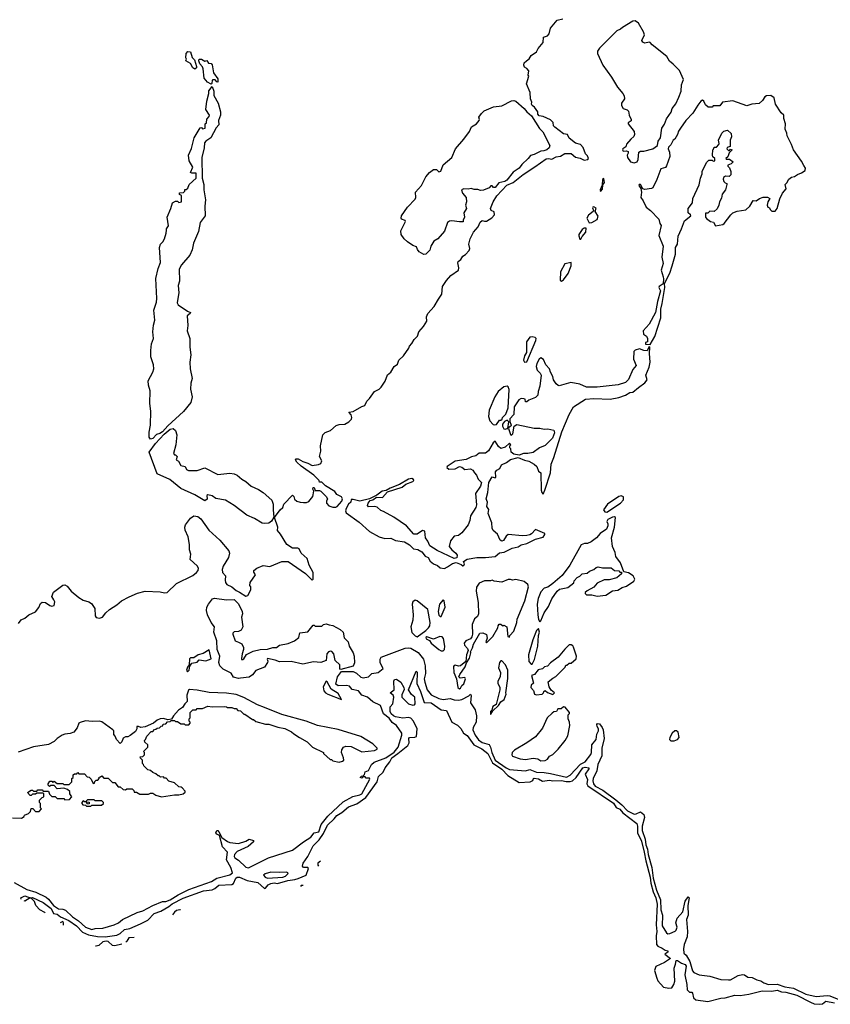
# Model space of a CAD drawing. Extents: x 1933546 to 2138868, y 524910 to 667279.
# Tile 376 of 466: x 2077928 to 2085405, y 549732 to 558816. Entities that reach past the tile are written whole.
import ezdxf

# ---------------------------------------------------------------- set-up
doc = ezdxf.new("R2010")
doc.units = 0

msp = doc.modelspace()

# ---------------------------------------------------------------- linework, layer by layer
at = {"layer": '0CON10XD'}
for points in [[(2080032.5, 553505), (2080060, 553555), (2080060, 553585), (2080050, 553595), (2080052.5, 553625), (2080103.8, 553695), (2080089.3, 553719.3), (2080089.1, 553735), (2080114.4, 553755), (2080175, 553780), (2080235, 553772.5), (2080345, 553816.1), (2080405, 553817.7), (2080565.4, 553705.4), (2080625, 553644), (2080634.2, 553655), (2080635.2, 553715), (2080597.8, 553785), (2080580.2, 553845), (2080523.4, 553893.4), (2080505, 553932.9), (2080495, 553940.9), (2080445, 553941.9), (2080393.1, 553973.1), (2080335, 554070.9), (2080305, 554104.5), (2080308.6, 554135), (2080277.1, 554222.9), (2080329.5, 554295), (2080354.5, 554315), (2080363.2, 554346.8), (2080445, 554430), (2080457, 554417), (2080463.9, 554393.9), (2080485, 554373.3), (2080515, 554363.8), (2080545, 554362.5), (2080575, 554362.5), (2080595, 554370), (2080631.7, 554418.3), (2080640, 554465), (2080632.5, 554485), (2080635, 554500), (2080645, 554500), (2080652.5, 554472.5), (2080695, 554472.5), (2080705, 554467.5), (2080755, 554417.5), (2080767.5, 554395), (2080757.5, 554375), (2080757.5, 554355), (2080780.5, 554330.5), (2080815, 554320), (2080845, 554320), (2080855.8, 554325), (2080900.9, 554375), (2080904.4, 554394.4), (2080895, 554413.3), (2080853.3, 554435), (2080833.8, 554463.8), (2080750, 554515), (2080715, 554550), (2080695, 554550), (2080690, 554565), (2080640, 554615), (2080525.9, 554695.9), (2080484.3, 554734.3), (2080472.5, 554755), (2080477.5, 554765), (2080497.5, 554765), (2080538.7, 554738.7), (2080585, 554725.8), (2080625, 554702.1), (2080685, 554711.9), (2080705, 554721.9), (2080715.7, 554745), (2080693.3, 554785), (2080706.7, 554835), (2080703, 554883), (2080723.3, 554985), (2080745, 555007.5), (2080793.6, 555026.4), (2080847, 555073), (2080875, 555081.6), (2080926.7, 555085), (2080962.9, 555105), (2080988.9, 555131.1), (2080992.7, 555145), (2080985, 555170.8), (2080963.8, 555195), (2081005, 555202.1), (2081083.9, 555246.1), (2081110.8, 555255), (2081129.2, 555295), (2081155, 555320), (2081202, 555385), (2081245, 555406.4), (2081263.5, 555425), (2081299.2, 555480.8), (2081320.6, 555539.4), (2081352.5, 555565), (2081383.3, 555616.7), (2081412.3, 555637.7), (2081423.9, 555676.1), (2081468, 555715), (2081516.7, 555785), (2081522.5, 555805), (2081545, 555827.5), (2081565.9, 555864.1), (2081596.7, 555895), (2081608.8, 555935), (2081653.8, 555985), (2081682.5, 556035), (2081680, 556075), (2081694.2, 556105), (2081750.5, 556169.5), (2081791.7, 556238.3), (2081820.8, 556285), (2081828, 556355), (2081865, 556410), (2081904.6, 556455.4), (2081976.4, 556503.6), (2081979.5, 556525), (2081968.7, 556571.3), (2081971.1, 556585), (2081996.7, 556603.3), (2082015, 556634.5), (2082041.6, 556648.4), (2082075.4, 556685), (2082080, 556705), (2082070.8, 556745), (2082083.4, 556795), (2082115.3, 556855), (2082156.6, 556903.4), (2082175, 556948.1), (2082195, 556964.5), (2082215, 556955.7), (2082235, 556958.1), (2082282.4, 556987.6), (2082308.6, 557015), (2082305, 557042), (2082275.6, 557055.6), (2082270.9, 557075), (2082294.7, 557135.3), (2082330.4, 557189.6), (2082422, 557288), (2082479.5, 557315), (2082572.5, 557387.5), (2082678.3, 557458.3), (2082785, 557530.6), (2082805, 557534.8), (2082835, 557529.2), (2082875, 557549.5), (2082915, 557557.9), (2082955, 557581.1), (2083015, 557580), (2083055, 557548.5), (2083097.8, 557537.8), (2083135, 557520), (2083167.5, 557525), (2083176.2, 557535), (2083165, 557560), (2083147, 557577), (2083125, 557636.7), (2083100, 557665), (2083055, 557678), (2082995, 557723.3), (2082980, 557755), (2082945, 557762), (2082863.3, 557825), (2082853.3, 557835), (2082847.8, 557867.8), (2082825, 557890.8), (2082755, 557922), (2082719.5, 557929.5), (2082706.7, 557945), (2082705.9, 557965.9), (2082677.6, 558007.6), (2082653.8, 558025), (2082648.8, 558035), (2082651.2, 558055), (2082640, 558085), (2082638, 558145), (2082603.8, 558225), (2082623.3, 558295), (2082618.8, 558305), (2082625.7, 558345), (2082606.4, 558366.4), (2082585, 558378.8), (2082577.1, 558395), (2082581.7, 558418.3), (2082604, 558436), (2082626.7, 558455), (2082645.8, 558484.2), (2082695, 558518.8), (2082710, 558550), (2082755.9, 558604.1), (2082760, 558655), (2082795, 558667.5), (2082812.5, 558685), (2082825, 558737.5), (2082885, 558811.2), (2082936.7, 558823.3)], [(2083595, 557494.3), (2083623.8, 557505), (2083634.3, 557525), (2083640, 557595), (2083655, 557603.3), (2083685.9, 557604.1), (2083767.5, 557625), (2083810, 557655), (2083817.5, 557695), (2083840, 557725), (2083852.5, 557815), (2083877, 557853), (2083895, 557900), (2083936.1, 557963.9), (2083946.7, 557995), (2083980, 558040), (2084008.8, 558101.2), (2084030, 558155), (2084033.8, 558215), (2084050, 558265), (2084015.5, 558345.5), (2083955, 558406.5), (2083921.7, 558431.7), (2083896.2, 558475), (2083763, 558583), (2083745, 558604), (2083735, 558607.5), (2083695, 558598.1), (2083675, 558607.5), (2083666.7, 558625), (2083691.2, 558675), (2083681.8, 558705), (2083635, 558784.2), (2083605, 558803.8), (2083585, 558802), (2083487.5, 558745), (2083470.7, 558729.3), (2083437, 558713), (2083275, 558552.5), (2083257.5, 558525), (2083256.2, 558505), (2083305.9, 558395), (2083386.6, 558286.6), (2083441.7, 558191.7), (2083491.8, 558135), (2083503.5, 558113.5), (2083506.2, 558085), (2083479.1, 558045), (2083477.7, 558025), (2083495, 557996.7), (2083532, 557985), (2083545, 557971.2), (2083549.2, 557935), (2083569.6, 557895), (2083567.2, 557882.8), (2083540.9, 557865), (2083541.2, 557855), (2083594.6, 557785), (2083597.7, 557755), (2083593.1, 557736.9), (2083565.8, 557715), (2083525, 557666.2), (2083517.6, 557642.4), (2083491.1, 557625), (2083488.1, 557615), (2083495, 557603.3), (2083525, 557605.8), (2083540, 557600), (2083542, 557585), (2083530.9, 557565), (2083535.6, 557545), (2083562.9, 557505), (2083595, 557494.3)], [(2079545, 558360), (2079525, 558370), (2079505, 558410), (2079460, 558435), (2079467.5, 558452.5), (2079460, 558465), (2079462.5, 558505), (2079478.3, 558521.7), (2079505, 558520), (2079518.3, 558468.3), (2079540, 558445), (2079557.5, 558385), (2079557.5, 558372.5), (2079545, 558360)], [(2079695, 558220), (2079660.7, 558240.7), (2079630, 558275), (2079621.7, 558361.7), (2079615, 558380), (2079588.3, 558408.3), (2079580, 558435), (2079585, 558450), (2079605, 558450), (2079635, 558432.5), (2079655, 558440), (2079670, 558415), (2079695, 558410), (2079705, 558400), (2079716.7, 558325), (2079755, 558270), (2079756.2, 558245), (2079755, 558240), (2079745, 558242.5), (2079731.7, 558261.7), (2079708.3, 558261.7), (2079702.5, 558257.5), (2079701.7, 558228.3), (2079695, 558220)], [(2079135, 554946), (2079122.9, 554965), (2079121.2, 555011.2), (2079133.3, 555075), (2079138.2, 555205), (2079127.8, 555275), (2079132.2, 555392.2), (2079116, 555445), (2079113.9, 555483.9), (2079156.2, 555565), (2079164.2, 555595), (2079161.2, 555631.2), (2079138, 555705), (2079138, 555765), (2079144.3, 555825), (2079162, 555875), (2079157.5, 555935), (2079162.3, 555997.7), (2079173.8, 556045), (2079166.1, 556136.1), (2079189.1, 556210.9), (2079192.9, 556245), (2079182.7, 556427.3), (2079205, 556520), (2079226.7, 556575), (2079216.7, 556715), (2079227.5, 556745), (2079247.5, 556765), (2079263.3, 556795), (2079280, 556845), (2079282.5, 556875), (2079282.5, 556885), (2079300, 556915), (2079287.5, 556995), (2079323.3, 557075), (2079337.5, 557125), (2079365, 557140), (2079385, 557140), (2079395, 557130), (2079420, 557135), (2079420, 557195), (2079401.7, 557201.7), (2079401.7, 557218.3), (2079438.3, 557221.7), (2079450, 557235), (2079451.7, 557248.3), (2079465, 557250), (2079478.3, 557261.7), (2079490, 557295), (2079556.4, 557353.6), (2079555, 557400), (2079515, 557398.8), (2079503.3, 557405), (2079526.2, 557455), (2079490, 557515), (2079486.2, 557565), (2079511.7, 557628.3), (2079536.7, 557725), (2079591.7, 557818.3), (2079605, 557820), (2079615, 557810), (2079637.5, 557815), (2079640, 557855), (2079650, 557865), (2079653, 557897), (2079677, 557923), (2079677.5, 557935), (2079646.4, 557986.4), (2079653.8, 558065), (2079672, 558135), (2079672, 558158), (2079705, 558200), (2079719.6, 558155), (2079720, 558115), (2079758.2, 558045), (2079780.4, 557965), (2079781.2, 557935), (2079761.9, 557885), (2079765.5, 557845), (2079741.2, 557818.8), (2079690.5, 557725), (2079644.5, 557695.5), (2079631.8, 557678.2), (2079628.5, 557635), (2079607.1, 557545), (2079610.4, 557355), (2079627.3, 557295), (2079627.8, 557245), (2079641.2, 557155), (2079636, 557095), (2079638.2, 557005), (2079591.9, 556945), (2079577.5, 556862.5), (2079530.9, 556755), (2079518.1, 556691.9), (2079496.8, 556643.2), (2079419.4, 556555), (2079398.6, 556515), (2079402.5, 556405), (2079389.2, 556365), (2079395.9, 556295.9), (2079383.8, 556225), (2079380, 556205), (2079390, 556185), (2079475, 556126), (2079503.8, 556115), (2079502, 556105), (2079472, 556085), (2079480, 555995), (2079472.5, 555945), (2079496.4, 555873.6), (2079496.7, 555795), (2079506.2, 555725), (2079498.8, 555655), (2079500, 555595), (2079517.5, 555505), (2079507, 555463), (2079503.9, 555406.1), (2079518.8, 555335), (2079505.6, 555285), (2079439.2, 555200.8), (2079295, 555069.6), (2079246.6, 555013.4), (2079221.8, 554998.2), (2079190.1, 554989.9), (2079155, 554953.5), (2079135, 554946)], [(2081655, 556650), (2081613.3, 556675), (2081596.7, 556695), (2081589.3, 556719.3), (2081555, 556733.8), (2081505, 556767.1), (2081472.9, 556795), (2081445.7, 556835), (2081442.5, 556867.5), (2081486.7, 556955), (2081482.5, 556962.5), (2081451.2, 556975), (2081445.9, 556985.9), (2081449.4, 557005), (2081505, 557085.8), (2081575, 557160), (2081582.5, 557175), (2081578.6, 557225), (2081634.4, 557285.6), (2081674.6, 557365.4), (2081708, 557405), (2081745, 557434), (2081774.2, 557434.2), (2081795, 557412.5), (2081813, 557417), (2081835, 557477.5), (2081913.3, 557545), (2081947.5, 557625), (2082026.1, 557713.9), (2082076.2, 557785), (2082095, 557827.5), (2082142.5, 557855), (2082167.5, 557885), (2082170, 557895), (2082162.5, 557915), (2082188.8, 557951.2), (2082213.3, 557975), (2082298.3, 558011.7), (2082375, 558021.2), (2082463.2, 558066.8), (2082485, 558070.8), (2082505, 558064), (2082582, 557995), (2082604.6, 557964.6), (2082649.5, 557929.5), (2082722, 557812), (2082752.6, 557782.6), (2082819.1, 557655), (2082812.5, 557635), (2082791.4, 557615), (2082762.5, 557605), (2082735, 557604.3), (2082675, 557573.1), (2082638.3, 557561.7), (2082618.6, 557535), (2082559.6, 557480.4), (2082535, 557446.9), (2082480, 557410), (2082420.8, 557335), (2082404.2, 557324.2), (2082348, 557312), (2082315, 557266.2), (2082298.3, 557268.3), (2082285, 557282.5), (2082275, 557283.3), (2082257, 557263), (2082205, 557242), (2082179.5, 557239.5), (2082155, 557250), (2082120.5, 557250.5), (2082092.3, 557257.7), (2082065, 557251.2), (2082025, 557256.7), (2082003.3, 557245), (2082011.2, 557215), (2082045.8, 557175), (2082049.2, 557135), (2082040.8, 557105), (2082049.2, 557075), (2082025.7, 557035), (2082030.8, 556995), (2082017.5, 556965), (2082018.3, 556951.7), (2081985, 556950), (2081915, 556960.6), (2081892.6, 556957.4), (2081875, 556946), (2081845.7, 556865), (2081785.4, 556794.6), (2081747.6, 556772.4), (2081721.1, 556725), (2081709.8, 556690.2), (2081675, 556651.2), (2081655, 556650)], [(2083745, 555820), (2083785, 555892.5), (2083841.4, 556065), (2083841.1, 556145), (2083855, 556197.5), (2083878, 556345), (2083877, 556383), (2083925, 556477.5), (2083947.1, 556545), (2083976.1, 556653.9), (2083976.7, 556715), (2083995.7, 556745), (2084001.2, 556818.8), (2084033.9, 556886.1), (2084059.5, 556960.5), (2084117.5, 557005), (2084116.4, 557016.4), (2084093.3, 557035), (2084093.3, 557075), (2084132.5, 557125), (2084137.5, 557165), (2084196.4, 557293.6), (2084207.5, 557355), (2084222.5, 557395), (2084222.5, 557415), (2084263, 557497), (2084285, 557520), (2084315, 557520), (2084325, 557510), (2084340, 557515), (2084340, 557535), (2084321.7, 557551.7), (2084317.5, 557565), (2084320, 557615), (2084328.3, 557621.7), (2084335, 557640), (2084355, 557640), (2084377, 557663), (2084380, 557675), (2084372.5, 557705), (2084405, 557770), (2084423, 557787), (2084457, 557797), (2084490, 557765), (2084492.5, 557735), (2084480, 557705), (2084480, 557645), (2084453, 557637), (2084450, 557625), (2084465, 557610), (2084475, 557610), (2084485, 557620), (2084500, 557615), (2084471.7, 557588.3), (2084458.3, 557551.7), (2084440, 557535), (2084445, 557530), (2084475, 557530), (2084510, 557505), (2084490, 557485), (2084460, 557475), (2084460, 557465), (2084475, 557450), (2084487.5, 557415), (2084487.5, 557385), (2084471.7, 557368.3), (2084437, 557373), (2084421.2, 557358.8), (2084417.5, 557345), (2084423, 557323), (2084435, 557310), (2084450, 557305), (2084450, 557295), (2084437.5, 557245), (2084407.5, 557205), (2084401.7, 557168.3), (2084382.5, 557135), (2084377.5, 557105), (2084360.7, 557069.3), (2084335, 557047.5), (2084295, 557050), (2084275, 557030), (2084255, 557030), (2084252.5, 556995), (2084261.7, 556981.7), (2084300, 556955), (2084326.4, 556946.4), (2084345, 556913.8), (2084415, 556926.7), (2084427.5, 556935), (2084486, 557015), (2084506.8, 557033.2), (2084545, 557050.8), (2084625, 557062), (2084663.3, 557095), (2084695, 557147.5), (2084720, 557145), (2084753, 557167), (2084785, 557177.5), (2084825, 557177.5), (2084847, 557167), (2084827.5, 557135), (2084822.5, 557105), (2084830, 557085), (2084845, 557080), (2084850, 557065), (2084865, 557050), (2084895, 557050), (2084915, 557072.5), (2084938.3, 557161.7), (2084963.8, 557216.2), (2084997.5, 557255), (2084990, 557295), (2085005, 557310), (2085022.5, 557345), (2085046.4, 557363.6), (2085075, 557370), (2085101.2, 557388.8), (2085138.3, 557401.7), (2085172.5, 557425), (2085177.5, 557445), (2085159.3, 557469.3), (2085140.7, 557510.7), (2085066.2, 557615), (2085048, 557665), (2085006.2, 557745), (2085005, 557770), (2084987.5, 557805), (2084992.5, 557855), (2084976.7, 557905), (2084976.7, 557935), (2084953.3, 557955), (2084900, 558035), (2084887.5, 558095), (2084856.2, 558116.2), (2084815, 558114.3), (2084800.8, 558105), (2084779.7, 558070.3), (2084747.7, 558042.3), (2084680, 558035), (2084635, 558020), (2084505, 558065.8), (2084410, 558055), (2084385, 558022.5), (2084325, 558020), (2084315, 558010), (2084278.3, 558008.3), (2084255, 558030), (2084237.5, 558065), (2084225, 558072.5), (2084210, 558065), (2084184.2, 558025.8), (2084135.8, 557954.2), (2084073.3, 557885), (2084024.2, 557815.8), (2084003.9, 557786.1), (2083996.7, 557755), (2083972.5, 557715), (2083957, 557703), (2083935, 557660), (2083911.7, 557638.3), (2083910, 557625), (2083922.5, 557595), (2083923.8, 557555), (2083893.8, 557466.2), (2083885, 557452.5), (2083841.7, 557438.3), (2083805, 557340), (2083767.5, 557265), (2083755, 557257.5), (2083695, 557250), (2083676.7, 557256.7), (2083655, 557296.7), (2083642.5, 557295), (2083637.5, 557285), (2083657.5, 557257.5), (2083662.5, 557225), (2083656.7, 557175), (2083678.8, 557145), (2083708, 557085), (2083745.7, 557055.7), (2083823.3, 556975), (2083833.8, 556935), (2083845.7, 556915.7), (2083824, 556825), (2083864, 556725), (2083851.2, 556625), (2083864, 556565), (2083844, 556505), (2083862.3, 556442.3), (2083867.5, 556425), (2083862.5, 556377.5), (2083827.5, 556355), (2083823.3, 556345), (2083840, 556315), (2083811.9, 556215), (2083792, 556115), (2083734.5, 556005.5), (2083677.5, 555945), (2083682.5, 555915), (2083710, 555895), (2083720, 555875), (2083720, 555845), (2083701.7, 555838.3), (2083701.7, 555821.7), (2083745, 555820)], [(2083285, 557230), (2083305, 557253.3), (2083308.3, 557291.7), (2083322.9, 557315), (2083315, 557350), (2083305, 557342.5), (2083300.7, 557289.3), (2083282, 557245), (2083285, 557230)], [(2083181.9, 556941.9), (2083205, 556943.2), (2083255, 556972.2), (2083263.9, 557003.9), (2083236.7, 557045), (2083245.6, 557075.6), (2083225, 557088.1), (2083213.6, 557086.4), (2083210.6, 557079.4), (2083220, 557055), (2083217.5, 557045), (2083175, 557012.5), (2083159.5, 556985), (2083181.9, 556941.9)], [(2083105, 556792.5), (2083115.6, 556815), (2083149.1, 556855), (2083153.6, 556893.6), (2083135, 556892.9), (2083115, 556880.8), (2083086.7, 556835), (2083085, 556822.5), (2083095, 556792.5), (2083105, 556792.5)], [(2082925, 556404.2), (2082945, 556416), (2082986.2, 556475), (2083014.4, 556545), (2083016, 556576), (2082957.3, 556562.7), (2082915, 556490), (2082914.2, 556414.2), (2082925, 556404.2)], [(2082585, 555656), (2082605, 555660), (2082687.9, 555855), (2082692, 555875), (2082683.2, 555883.2), (2082655, 555890.8), (2082635, 555888.2), (2082604.1, 555845), (2082603.3, 555745), (2082585, 555713.8), (2082573.8, 555675), (2082585, 555656)], [(2081845, 553754.3), (2081875, 553766.7), (2081920.6, 553799.4), (2081955, 553807.1), (2082000.6, 553790.6), (2082015, 553778.8), (2082025, 553780), (2082030, 553795), (2082021.7, 553818.3), (2082055, 553838), (2082146.1, 553853.9), (2082225, 553854.2), (2082315, 553863.8), (2082355, 553898.1), (2082396.6, 553903.4), (2082469.1, 553940.9), (2082526.2, 553953.8), (2082555, 553970), (2082605, 553984.4), (2082685.3, 554024.7), (2082758, 554042), (2082772.5, 554065), (2082772.5, 554075), (2082685, 554112.5), (2082648.8, 554071.2), (2082635, 554062), (2082606.4, 554056.4), (2082565, 554053.8), (2082435, 554066.7), (2082415, 554052.5), (2082389.5, 554010.5), (2082375, 554003.8), (2082358.8, 554015), (2082335, 554070), (2082295, 554102.5), (2082286, 554125), (2082281.9, 554175), (2082249.5, 554260.5), (2082255.7, 554295.7), (2082237.5, 554325), (2082242.5, 554365), (2082230, 554395), (2082246.4, 554453.6), (2082256.7, 554545), (2082285, 554597.5), (2082315, 554590), (2082320, 554595), (2082316.7, 554645), (2082329.5, 554660.5), (2082355.9, 554674.1), (2082370.7, 554709.3), (2082418.7, 554731.3), (2082455, 554758.8), (2082527, 554777), (2082585, 554752), (2082625, 554742.5), (2082673.8, 554715), (2082696.7, 554695), (2082715, 554650), (2082736.4, 554636.4), (2082737.5, 554475), (2082743.3, 554453.3), (2082755, 554440), (2082773.3, 554475), (2082823.5, 554635), (2082828.9, 554715), (2082855, 554776.2), (2082929.2, 555015), (2082996.7, 555175), (2083037.5, 555245), (2083145.6, 555314.4), (2083225, 555322.5), (2083375, 555314.4), (2083455, 555330.6), (2083516.9, 555353.1), (2083555, 555376), (2083585, 555380), (2083635, 555423.8), (2083695.8, 555464.2), (2083717, 555493), (2083702.5, 555535), (2083735, 555610), (2083743.3, 555655), (2083736.7, 555735), (2083740, 555795), (2083735, 555800), (2083715, 555760), (2083685, 555762.5), (2083645, 555780), (2083604.1, 555765.9), (2083593.3, 555755), (2083590, 555685), (2083613.3, 555625), (2083585, 555587.5), (2083543.6, 555496.4), (2083515, 555470), (2083447, 555447), (2083255, 555426.7), (2083157, 555427), (2083093.4, 555453.4), (2083012.7, 555467.3), (2082905, 555439.2), (2082895, 555442), (2082876.8, 555456.8), (2082852.2, 555492.2), (2082845.4, 555525.4), (2082824.1, 555564.1), (2082815.7, 555595), (2082781.3, 555631.3), (2082760, 555680), (2082736.4, 555696.4), (2082718.8, 555685), (2082697.9, 555645), (2082692.5, 555615), (2082702.7, 555582.7), (2082730, 555555), (2082739.4, 555535), (2082726.7, 555435), (2082710, 555385), (2082707, 555353), (2082685, 555330), (2082623, 555307), (2082605, 555290), (2082595, 555290), (2082590, 555315), (2082579.3, 555319.3), (2082555, 555320.8), (2082531.4, 555308.6), (2082490, 555245), (2082487.5, 555175), (2082450, 555135), (2082448.3, 555108.3), (2082460, 555075), (2082457.5, 555065), (2082442.5, 555057.5), (2082437.5, 555045), (2082455, 554990), (2082465, 554982.5), (2082476.2, 554995), (2082488.8, 555065), (2082515, 555082), (2082675, 555048), (2082725, 555046.2), (2082765, 555037.5), (2082798.3, 555041.7), (2082855, 555030), (2082860, 555005), (2082843.3, 554955), (2082773.6, 554886.4), (2082723, 554867), (2082665, 554822.5), (2082615, 554812.5), (2082575, 554812.5), (2082535, 554797.5), (2082485, 554807.5), (2082460, 554825), (2082457, 554857), (2082450, 554865), (2082450, 554885), (2082457.5, 554895), (2082445, 554910), (2082407, 554873), (2082365, 554860), (2082345, 554878.8), (2082315, 554927.5), (2082295, 554912), (2082252.8, 554837.2), (2082225, 554815.9), (2082165, 554818.1), (2082135, 554792.7), (2082095, 554782.5), (2082045, 554758.8), (2081945, 554741.8), (2081869.6, 554695), (2081868.9, 554685), (2081885, 554670), (2081945, 554673.2), (2081985, 554693.5), (2082007.5, 554687.5), (2082035, 554666.2), (2082085, 554672.5), (2082109.3, 554659.3), (2082122.5, 554635), (2082142.5, 554615), (2082157, 554577), (2082187.5, 554545), (2082177.7, 554512.3), (2082133.3, 554445), (2082140.5, 554340.5), (2082134.5, 554315.5), (2082085, 554237.5), (2082079.2, 554195), (2082064.4, 554155), (2082007, 554083), (2081975, 554058), (2081935, 554050.8), (2081900.5, 554009.5), (2081890, 553955), (2081914.7, 553924.7), (2081952.5, 553895), (2081964.4, 553875), (2081959.5, 553850.5), (2081936.1, 553843.9), (2081778.6, 553918.6), (2081711.1, 553961.1), (2081691.8, 554005), (2081669.7, 554035), (2081665, 554096.9), (2081645, 554103.3), (2081595, 554069.6), (2081565, 554068.2), (2081495, 554145.8), (2081377.9, 554225), (2081285, 554280), (2081259.1, 554289.1), (2081225, 554318.5), (2081204.7, 554325.3), (2081145, 554322.5), (2081137.5, 554335), (2081143.6, 554356.4), (2081160.5, 554379.5), (2081185, 554386.2), (2081220.5, 554409.5), (2081275, 554406.9), (2081320.9, 554459.1), (2081455, 554502.5), (2081488.6, 554531.4), (2081555.6, 554555), (2081562.5, 554565), (2081560, 554575), (2081545, 554583.1), (2081515, 554575.9), (2081432.6, 554527.4), (2081345, 554493.6), (2081308.1, 554471.9), (2081270.8, 554465), (2081221.8, 554428.2), (2081155, 554396.2), (2081065, 554373.3), (2081005, 554390), (2080985, 554390), (2080984, 554365), (2080960, 554345), (2080940, 554305), (2080934.6, 554284.6), (2080939.2, 554265), (2081058.8, 554178.8), (2081154.5, 554095), (2081245, 554044.2), (2081295, 554029.2), (2081352.6, 554032.6), (2081395, 554011.1), (2081477.4, 553997.4), (2081522.4, 553972.4), (2081560.9, 553935), (2081599.2, 553929.2), (2081637.4, 553907.4), (2081666.7, 553866.7), (2081695.3, 553855.3), (2081715, 553822), (2081746.2, 553795), (2081781.5, 553781.5), (2081805, 553759.2), (2081845, 553754.3)], [(2082305, 555077.5), (2082325, 555082.5), (2082355, 555120), (2082365, 555120), (2082378.3, 555131.7), (2082380, 555145), (2082412.3, 555177.7), (2082434.1, 555235.9), (2082441.4, 555405), (2082435, 555427.5), (2082425, 555433.8), (2082395, 555428.1), (2082342.5, 555385), (2082310, 555335), (2082259.4, 555215), (2082253.6, 555153.6), (2082265.8, 555115.8), (2082295, 555082.5), (2082305, 555077.5)], [(2082405, 555037.5), (2082425, 555043.3), (2082430, 555045), (2082440, 555105), (2082425, 555120), (2082400, 555110), (2082382.5, 555085), (2082382.5, 555065), (2082395, 555042.5), (2082405, 555037.5)], [(2080185, 554166.6), (2080165, 554170.7), (2080095, 554214.4), (2080024, 554244), (2079905, 554333.3), (2079825, 554382.3), (2079738.4, 554398.4), (2079705, 554422.2), (2079665, 554433.3), (2079653.3, 554425), (2079658.8, 554391.2), (2079635, 554377.5), (2079545, 554431.4), (2079415, 554490), (2079313.2, 554573.2), (2079197, 554627), (2079122.9, 554825), (2079180.8, 554905), (2079259.3, 554990.7), (2079315, 555037.8), (2079343.5, 555043.5), (2079365.4, 555025.4), (2079377.1, 554985), (2079368.8, 554895), (2079347.5, 554815), (2079355, 554800), (2079365, 554800), (2079380, 554785), (2079372.5, 554755), (2079393.6, 554743.6), (2079415, 554704.2), (2079455, 554692.5), (2079466.2, 554665), (2079485, 554655.8), (2079566.4, 554656.4), (2079635, 554680), (2079755, 554619.2), (2079865, 554631.2), (2079905, 554626.4), (2079935, 554614.7), (2079976.1, 554576.1), (2080015.5, 554555), (2080063.8, 554513.8), (2080130.8, 554480.8), (2080172.6, 554452.6), (2080253.6, 554383.6), (2080267.5, 554345), (2080265.5, 554295), (2080273.3, 554225), (2080251.7, 554188.3), (2080225, 554172), (2080185, 554166.6)], [(2083345, 554273.8), (2083470, 554355), (2083496.7, 554385), (2083497.5, 554415), (2083475, 554422), (2083455, 554415.6), (2083351.4, 554345), (2083313.3, 554295), (2083326.4, 554276.4), (2083345, 554273.8)], [(2077917.1, 553245), (2077940.3, 553279.7), (2077975, 553295.8), (2078013.8, 553325), (2078075, 553352.5), (2078105, 553391.9), (2078120, 553430), (2078135, 553441.9), (2078165, 553440.3), (2078205, 553412.5), (2078225, 553406.7), (2078245, 553412.5), (2078252, 553445), (2078244.4, 553465), (2078224.4, 553495), (2078239.2, 553535), (2078325, 553599.5), (2078345, 553601.3), (2078365, 553589.1), (2078403.9, 553543.9), (2078474.9, 553484.9), (2078515, 553460), (2078565, 553444.8), (2078589.8, 553429.8), (2078621.5, 553385), (2078624.6, 553315), (2078635, 553302.2), (2078665.6, 553295.6), (2078691.9, 553305), (2078721.8, 553345), (2078755, 553375.3), (2078825, 553416.7), (2078866.7, 553453.3), (2078937.6, 553492.4), (2079015, 553525.3), (2079085, 553543.3), (2079225, 553537.5), (2079265, 553527.8), (2079289.1, 553530.9), (2079375, 553614.5), (2079525, 553686.9), (2079560, 553715), (2079572.9, 553735), (2079576, 553755), (2079565, 553777.5), (2079501.9, 553835), (2079507.4, 553885), (2079494.6, 553925), (2079494.9, 553975), (2079483.4, 554045), (2079455.1, 554105.1), (2079452.5, 554135), (2079458.4, 554155), (2079502.3, 554217.7), (2079535, 554238.1), (2079572.2, 554232.2), (2079599.9, 554209.9), (2079671.8, 554105), (2079775, 554012.7), (2079858.1, 553915), (2079862.7, 553895), (2079855.5, 553855), (2079805.6, 553775), (2079797.1, 553745), (2079800, 553715), (2079827.1, 553685), (2079821.9, 553645), (2079825.8, 553625), (2079840, 553605), (2079885, 553583.7), (2079925, 553548.4), (2079955.7, 553535.7), (2080015, 553497.5), (2080032.5, 553505)], [(2082725, 553260), (2082735, 553270), (2082766.7, 553345), (2082805, 553402.5), (2082837.7, 553472.3), (2082887, 553543), (2082908.3, 553561.7), (2082985, 553577.5), (2083038.3, 553621.7), (2083041.7, 553638.3), (2083070.7, 553669.3), (2083095, 553682.5), (2083115, 553702.5), (2083161.7, 553708.3), (2083183, 553727), (2083225, 553742.5), (2083245, 553762.5), (2083265, 553766.7), (2083305, 553760), (2083385, 553760), (2083413, 553733), (2083455, 553730), (2083465, 553720), (2083478.3, 553718.3), (2083480, 553705), (2083435, 553667.5), (2083365, 553647.5), (2083320.7, 553649.3), (2083253.9, 553616.1), (2083225, 553580), (2083163, 553547), (2083145, 553530), (2083142.5, 553522.5), (2083155, 553510), (2083205, 553510), (2083255, 553497.5), (2083335, 553507.5), (2083395, 553547.5), (2083445, 553553.3), (2083485, 553576.7), (2083525, 553590), (2083593.3, 553635), (2083603.3, 553655), (2083586.2, 553685), (2083545, 553713.8), (2083501.7, 553721.7), (2083470, 553805), (2083426.7, 553865), (2083421.4, 553901.4), (2083395.8, 553955), (2083386, 554035), (2083413.3, 554135), (2083423, 554223), (2083415, 554228.8), (2083395, 554225.8), (2083353.8, 554205), (2083342.5, 554185), (2083352.5, 554165), (2083352.5, 554145), (2083340, 554115), (2083283.6, 554076.4), (2083247.5, 554035), (2083200.7, 553999.3), (2083166.4, 553983.6), (2083137, 553983), (2083108.3, 553971.7), (2083004, 553785), (2082930.3, 553689.7), (2082846.1, 553613.9), (2082798.3, 553581.7), (2082765, 553570), (2082735, 553536.7), (2082710.8, 553475), (2082702.5, 553425), (2082706.4, 553326.4), (2082713.6, 553283.6), (2082725, 553260)], [(2081985, 552643.3), (2081995, 552647.5), (2082007.5, 552672.5), (2082025, 552690), (2082040, 552735), (2082035, 552746.7), (2081991.2, 552741.2), (2081980, 552755), (2081986.7, 552775), (2082037.5, 552845), (2082048.3, 552881.7), (2082077.5, 552925), (2082090, 552975), (2082087.5, 552985), (2082105, 553020), (2082114.1, 553055.9), (2082172.5, 553155), (2082199.3, 553159.3), (2082235, 553142.5), (2082240.7, 553109.3), (2082227.5, 553075), (2082235, 553067.5), (2082292.5, 553125), (2082337.5, 553205), (2082340, 553225), (2082351.7, 553238.3), (2082365, 553240), (2082383, 553223), (2082395, 553230), (2082422.5, 553215), (2082430, 553125), (2082445, 553120), (2082450, 553135), (2082486.7, 553175), (2082513.3, 553255), (2082517.5, 553285), (2082586.8, 553453.2), (2082620.5, 553585), (2082613.9, 553603.9), (2082582.8, 553632.8), (2082505, 553651.2), (2082475, 553646.7), (2082455, 553652.5), (2082435, 553652.5), (2082375, 553627.5), (2082305, 553637.5), (2082285, 553646.7), (2082270.7, 553639.3), (2082215, 553640), (2082165, 553616.7), (2082140.8, 553579.2), (2082140, 553545), (2082157.8, 553437.8), (2082160.8, 553335), (2082150.1, 553309.9), (2082122.5, 553287.5), (2082101.1, 553235), (2082103.6, 553146.4), (2082097.6, 553122.4), (2082085.4, 553104.6), (2082044.7, 553085.3), (2082027.5, 553065), (2082031.9, 553045), (2082058, 553015), (2082064.3, 552995), (2082049.4, 552955), (2082043.6, 552896.4), (2081994.1, 552855.9), (2081975, 552851.2), (2081945, 552861.1), (2081935, 552859.2), (2081930.9, 552849.1), (2081932.2, 552792.2), (2081956.7, 552735), (2081970, 552655), (2081985, 552643.3)], [(2079945, 552737.9), (2079901, 552751), (2079878.4, 552788.4), (2079805.8, 552825), (2079773.2, 552855), (2079764.9, 552885), (2079775.5, 552945), (2079748.5, 553005), (2079746.8, 553086.8), (2079718.4, 553165), (2079723.6, 553213.6), (2079693.1, 553255), (2079661.4, 553325), (2079650.5, 553365), (2079655.3, 553395), (2079668.6, 553425), (2079708.1, 553471.9), (2079725, 553480.3), (2079835, 553463.6), (2079905, 553466.1), (2079945, 553428.1), (2079980.9, 553355), (2079982.8, 553335), (2079974.1, 553305), (2079985.1, 553214.9), (2079970.5, 553185), (2079945, 553173.2), (2079905, 553168.2), (2079895, 553156.9), (2079894.4, 553145.6), (2079914.4, 553084.4), (2079946.5, 553073.5), (2079976.7, 553056.7), (2079992.3, 553025), (2079993.4, 553005), (2079978.8, 552965), (2079974.1, 552924.1), (2079974.2, 552914.2), (2079985, 552914.2), (2079995, 552918.8), (2080021.1, 552958.9), (2080081, 552989), (2080145, 553005.8), (2080215, 553008.8), (2080263.6, 553023.6), (2080296.6, 553023.4), (2080325, 553046.9), (2080405, 553061.5), (2080461.5, 553085), (2080502.9, 553115), (2080511.7, 553158.3), (2080585, 553170), (2080635, 553230), (2080645, 553230), (2080655, 553220), (2080715, 553220), (2080730, 553235), (2080755, 553242.5), (2080781.7, 553231.7), (2080815, 553228.5), (2080885, 553191.3), (2080911.1, 553165), (2080922.1, 553112.1), (2080958.3, 553075), (2080967.7, 553035), (2081004.5, 552975), (2081011.9, 552945), (2081016.1, 552883.9), (2081005, 552853.3), (2080889.3, 552820.7), (2080882, 552825), (2080880, 552865), (2080836.9, 552905), (2080825, 552964.3), (2080806.2, 552986.2), (2080795, 552989.5), (2080775, 552983.3), (2080762.2, 552965), (2080753.6, 552905), (2080705, 552884.2), (2080636.9, 552893.1), (2080540.6, 552870.6), (2080433.5, 552893.5), (2080325, 552892.3), (2080285, 552908.4), (2080215, 552922), (2080210, 552915), (2080217.5, 552897.5), (2080214.7, 552885), (2080185, 552843.8), (2080107.1, 552812.9), (2080075, 552773.3), (2080045, 552751.3), (2079965, 552741.6), (2079945, 552737.9)], [(2081595, 553121.1), (2081675, 553180), (2081698.8, 553205), (2081711.2, 553225), (2081713.8, 553255), (2081692.9, 553375), (2081595, 553455.9), (2081575, 553460.8), (2081555.5, 553445), (2081549.6, 553425), (2081557.9, 553325), (2081553.8, 553275), (2081534.7, 553215.3), (2081545, 553161.5), (2081575, 553131.2), (2081595, 553121.1)], [(2081815, 553310), (2081852.5, 553395), (2081843.3, 553453.3), (2081835, 553462.5), (2081801.4, 553425), (2081788.9, 553355), (2081795, 553321.2), (2081805, 553310), (2081815, 553310)], [(2082655, 552870), (2082676.4, 552913.6), (2082708.8, 553035), (2082712.5, 553135), (2082722.5, 553165), (2082715, 553200), (2082695, 553180), (2082660, 553095), (2082621.2, 552955), (2082623.6, 552893.6), (2082645, 552870), (2082655, 552870)], [(2081815, 552992.9), (2081835, 552993.2), (2081847.3, 553005), (2081849, 553035), (2081836.2, 553106.2), (2081825, 553121.9), (2081804.4, 553124.4), (2081745, 553102.3), (2081685, 553122.5), (2081675, 553116.7), (2081678, 553105), (2081707.3, 553087.3), (2081724.4, 553065), (2081794.7, 553005), (2081815, 552992.9)], [(2077878.1, 550855), (2077995, 550791.6), (2078077.3, 550767.3), (2078171.6, 550721.6), (2078193.2, 550703.2), (2078238.9, 550645), (2078285, 550614.5), (2078325, 550610.6), (2078349.7, 550599.7), (2078415, 550539.2), (2078471.6, 550501.6), (2078536.4, 550445), (2078595, 550424), (2078625, 550431.9), (2078695, 550435.3), (2078800, 550465), (2078839.2, 550485), (2078876, 550514), (2079012.1, 550577.9), (2079065, 550593.8), (2079156.8, 550643.2), (2079245, 550679.5), (2079275, 550680.4), (2079315.5, 550695), (2079388.9, 550741.1), (2079489.1, 550790.9), (2079697.5, 550865), (2079745, 550897.5), (2079865, 550927.1), (2079890.6, 550945), (2079875.5, 550995), (2079837.2, 551065), (2079843.7, 551135), (2079800.2, 551185), (2079771.2, 551291.2), (2079745, 551302.9), (2079737.5, 551315), (2079745, 551336.5), (2079755.4, 551335.4), (2079763.8, 551325), (2079792.3, 551272.3), (2079844.6, 551234.6), (2079865, 551226.7), (2079945.5, 551214.5), (2080013.3, 551236.7), (2080045, 551254.6), (2080085.5, 551245), (2080085, 551232.2), (2080035, 551189.2), (2079935, 551141.1), (2079910.6, 551115), (2079907.9, 551095), (2079912.9, 551082.9), (2079945, 551061.9), (2080015, 550997.5), (2080037.7, 550992.3), (2080223, 551083), (2080445, 551154.7), (2080545, 551231.8), (2080612.9, 551275), (2080645.4, 551314.6), (2080688.8, 551325), (2080710, 551390), (2080770.8, 551469.2), (2080910.5, 551599.5), (2081000.7, 551649.3), (2081066.2, 551665), (2081083.3, 551675), (2081158.3, 551808.3), (2081155, 551820), (2081125, 551820), (2081115, 551830), (2081095, 551830), (2081085, 551820), (2081070, 551825), (2081081.7, 551838.3), (2081095, 551840), (2081108.3, 551851.7), (2081113.6, 551876.4), (2081145, 551890), (2081174.1, 551945.9), (2081197.5, 551965), (2081305, 552005.3), (2081383, 552057), (2081420, 552105), (2081452.6, 552215), (2081452.6, 552235), (2081404, 552304), (2081365, 552333.5), (2081335, 552371), (2081282.9, 552412.9), (2081255, 552488.2), (2081185, 552523.5), (2081135, 552567.3), (2081085, 552583.5), (2081054.7, 552624.7), (2080996.3, 552636.3), (2080968.9, 552668.9), (2080944, 552674), (2080865, 552670.3), (2080844.6, 552685.4), (2080859.2, 552755), (2080895, 552804), (2081005, 552801.5), (2081035, 552786.4), (2081075, 552751.5), (2081095, 552745.6), (2081145, 552752), (2081177, 552783), (2081235, 552794.5), (2081281.1, 552828.9), (2081253.1, 552883.1), (2081253, 552915), (2081262, 552935), (2081485, 553017.2), (2081515, 553021.6), (2081536.5, 553016.5), (2081605, 552978.9), (2081652, 552915), (2081669.2, 552855), (2081671.2, 552785), (2081659.7, 552735), (2081664.2, 552705.8), (2081685.6, 552635), (2081725, 552586.7), (2081793.3, 552555), (2081834.2, 552544.2), (2081897.6, 552552.4), (2081935, 552540.1), (2081975, 552537.2), (2082006.5, 552543.5), (2082070.4, 552579.6), (2082085, 552594), (2082090.9, 552580.9), (2082085.6, 552515), (2082129.1, 552449.1), (2082142.2, 552395), (2082137.5, 552335), (2082109.6, 552285), (2082106.4, 552265), (2082127.9, 552215), (2082161.1, 552171.1), (2082195, 552148.3), (2082259.2, 552129.2), (2082271.3, 552105), (2082281.6, 552055), (2082315, 551984.9), (2082415, 551914.2), (2082445, 551899.8), (2082595, 551885.5), (2082635, 551898), (2082695, 551874), (2082765, 551872.4), (2082825, 551862.6), (2082971.4, 551828.6), (2083005, 551847), (2083101.1, 551948.9), (2083145, 551969.5), (2083195, 552035.6), (2083203.4, 552055), (2083205.5, 552125), (2083244.8, 552175), (2083252.3, 552225), (2083268.1, 552255), (2083267.3, 552275), (2083254.1, 552295), (2083250.6, 552315), (2083257.4, 552322.6), (2083275, 552319.7), (2083300.2, 552285), (2083309.6, 552265), (2083320.4, 552185), (2083297, 552095), (2083298.1, 552025), (2083261.1, 551945), (2083252.8, 551885), (2083218.3, 551815), (2083214.8, 551795), (2083221.5, 551765), (2083237.3, 551745), (2083307.1, 551707.1), (2083428, 551618), (2083482.9, 551572.9), (2083535, 551517), (2083595, 551486.4), (2083615, 551488.5), (2083655, 551508.9), (2083684.4, 551485), (2083690.9, 551455), (2083668.8, 551375), (2083668.4, 551335), (2083697.1, 551257.1), (2083705, 551202.9), (2083720.2, 551165), (2083724.6, 551114.6), (2083757.3, 550995), (2083769.9, 550895), (2083802.9, 550785), (2083838.7, 550695), (2083842.6, 550605), (2083856.4, 550555), (2083853.7, 550455), (2083895, 550390.4), (2083905, 550383.3), (2083925, 550384.5), (2083974, 550406), (2083984, 550416), (2083993.2, 550445), (2083979.8, 550485), (2083993.3, 550526.7), (2084045.8, 550585), (2084065, 550685.4), (2084095, 550722.5), (2084103.8, 550713.8), (2084089.8, 550645), (2084093.8, 550555), (2084079.1, 550515), (2084087.5, 550405), (2084085.4, 550355), (2084056.1, 550285), (2084050, 550245), (2084054.4, 550205), (2084076.2, 550186.2), (2084108.8, 550128.8), (2084135, 550041.2), (2084147.3, 550027.3), (2084195.9, 550005.9), (2084295, 549990.8), (2084395, 549961.2), (2084465, 549957.5), (2084485, 549957.5), (2084555, 549998), (2084595, 550006), (2084613, 550003), (2084643, 549983), (2084685, 549981.2), (2084728.3, 549958.3), (2084765, 549948.8), (2084790.5, 549930.5), (2084835, 549915.6), (2084915, 549919.4), (2084984.3, 549895), (2085065, 549880), (2085179.2, 549825), (2085275, 549803.5), (2085375, 549812.7), (2085399.5, 549809.5), (2085499.4, 549769.4)], [(2079475, 552800), (2079492.5, 552815), (2079498.3, 552851.7), (2079515, 552880), (2079565, 552890), (2079585, 552910), (2079645, 552902.5), (2079695, 552920), (2079675, 553002.5), (2079621.7, 552968.3), (2079573, 552957), (2079535, 552930), (2079505, 552930), (2079495, 552920), (2079492.5, 552865), (2079475, 552842.5), (2079467.5, 552815), (2079475, 552800)], [(2082695, 552586.7), (2082747, 552593), (2082760, 552605), (2082761.7, 552618.3), (2082775, 552627.5), (2082795, 552610), (2082845, 552590), (2082860, 552605), (2082830.7, 552630.7), (2082811.2, 552661.2), (2082803, 552707), (2082845, 552742.5), (2082873, 552757), (2082958.3, 552841.7), (2082965, 552860), (2082975, 552860), (2082995, 552880), (2083015, 552880), (2083061.7, 552918.3), (2083062.5, 552945), (2083036.4, 553026.4), (2083029.3, 553039.3), (2083015, 553047.5), (2082995, 553047.5), (2082955, 553007.5), (2082896.4, 552933.6), (2082825, 552882.5), (2082795, 552852.5), (2082770, 552845), (2082751.7, 552828.3), (2082711.7, 552818.3), (2082676.4, 552773.6), (2082650, 552765), (2082667.5, 552695), (2082644.4, 552675.6), (2082642, 552655), (2082666.2, 552626.2), (2082677.5, 552595), (2082695, 552586.7)], [(2082275, 552410), (2082291.7, 552438.3), (2082345, 552490), (2082367, 552523), (2082396.4, 552543.6), (2082416.4, 552593.6), (2082413.3, 552605), (2082431.2, 552738.8), (2082430, 552815), (2082409.4, 552865), (2082375, 552902.5), (2082365, 552900), (2082352.5, 552885), (2082345.8, 552835), (2082363.9, 552793.9), (2082360, 552755), (2082338.8, 552715), (2082338.8, 552695), (2082357.5, 552655), (2082357.5, 552635), (2082321.7, 552498.3), (2082291.7, 552478.3), (2082282.5, 552447.5), (2082270, 552435), (2082270, 552410), (2082275, 552410)], [(2077943, 550702.1), (2077938.9, 550715), (2077975, 550732.1), (2078025, 550716), (2078045, 550718.1), (2078145, 550673), (2078219.6, 550615), (2078240.3, 550570.3), (2078275, 550562.7), (2078305, 550540.6), (2078382.7, 550505), (2078452.1, 550455), (2078508.7, 550398.7), (2078562.9, 550372.9), (2078645, 550357.5), (2078716.4, 550353.6), (2078825, 550369.4), (2078855.2, 550384.8), (2078895, 550422.3), (2078945, 550430.3), (2079042.5, 550475), (2079110.5, 550509.5), (2079169.3, 550570.7), (2079228.9, 550591.1), (2079305, 550633.4), (2079335, 550658.5), (2079435, 550711.2), (2079625, 550780), (2079705, 550789.5), (2079729.6, 550800.4), (2079765, 550831.3), (2079885, 550836.2), (2079901.7, 550848.3), (2079921.8, 550895), (2079935, 550905.7), (2079956.7, 550906.7), (2080025, 550874.8), (2080125.4, 550855), (2080185, 550801.9), (2080196.4, 550803.6), (2080220.8, 550835), (2080245, 550847.5), (2080275, 550852.1), (2080305, 550846.6), (2080402.7, 550875), (2080464.8, 550884.8), (2080498.2, 550891.8), (2080569.4, 550925), (2080592.5, 550985), (2080585, 550994), (2080544.6, 550994.6), (2080537, 551007), (2080541.6, 551035), (2080585.2, 551095), (2080634.5, 551195), (2080689.1, 551250.9), (2080730.5, 551309.5), (2080766.2, 551385), (2080827.9, 551442.1), (2080854, 551475), (2080899.3, 551500.7), (2080960.8, 551555), (2081037.3, 551582.7), (2081120.5, 551639.5), (2081224, 551785), (2081238, 551835), (2081279.4, 551875), (2081298.8, 551915), (2081342.1, 551967.9), (2081362, 552005), (2081414.7, 552045.3), (2081508.9, 552121.1), (2081519.1, 552145), (2081516.7, 552185), (2081523.3, 552195), (2081573.6, 552196.4), (2081587.3, 552202.7), (2081592.9, 552275), (2081561.3, 552345), (2081535, 552370.8), (2081515, 552377.1), (2081463.6, 552373.6), (2081396, 552385), (2081375, 552393.8), (2081355, 552411.6), (2081344.4, 552435), (2081344.7, 552475.3), (2081368.8, 552505), (2081378, 552565), (2081372, 552585), (2081346.7, 552605), (2081381.2, 552635), (2081380, 552715), (2081385, 552728.8), (2081405, 552731.2), (2081443.3, 552705), (2081472.5, 552655), (2081473, 552637), (2081453.8, 552586.2), (2081453.5, 552565), (2081515, 552503.8), (2081555, 552491.4), (2081568.5, 552495), (2081575.3, 552505), (2081572.7, 552565), (2081541.9, 552591.9), (2081514, 552635), (2081583.6, 552805), (2081595.2, 552795), (2081591.3, 552691.3), (2081625, 552619.1), (2081658, 552518), (2081725, 552513.4), (2081815, 552449.5), (2081865, 552441.8), (2081915, 552333.8), (2081966.2, 552306.2), (2081997.5, 552277.5), (2082021.2, 552235), (2082055, 552212.2), (2082117, 552127), (2082189.5, 552089.5), (2082245, 552045.5), (2082290.2, 551960.2), (2082375, 551900.5), (2082432.1, 551842.1), (2082535, 551777.5), (2082636.1, 551783.9), (2082661.7, 551798.3), (2082667.5, 551815), (2082675, 551819.1), (2082715, 551812.5), (2082750.4, 551790.4), (2082815, 551798.7), (2082845, 551794.3), (2082925, 551798.4), (2082967.5, 551787.5), (2083005, 551786.4), (2083026.9, 551795), (2083061.1, 551825), (2083122.9, 551915), (2083145, 551920.8), (2083176.7, 551915), (2083177.1, 551905), (2083144.5, 551855), (2083164.9, 551805), (2083160.5, 551765), (2083167.6, 551747.6), (2083405, 551587.2), (2083429.4, 551549.4), (2083465, 551532.1), (2083490.3, 551500.3), (2083619.5, 551399.5), (2083628, 551375), (2083625.2, 551315), (2083665, 551236.8), (2083687.8, 551135), (2083702.8, 551055), (2083745, 550906.8), (2083750.6, 550850.6), (2083769.9, 550769.9), (2083795.1, 550715), (2083807.9, 550655), (2083797.4, 550465), (2083804.4, 550405), (2083798.4, 550365), (2083801.6, 550285), (2083815, 550267.9), (2083855, 550251.9), (2083882.3, 550232.3), (2083907.5, 550225), (2083906.4, 550213.6), (2083880, 550195), (2083930, 550155), (2083875, 550116.7), (2083795, 550082.5), (2083784.5, 550045), (2083803.6, 549973.6), (2083815, 549950), (2083865, 549891.2), (2083915, 549880.4), (2083944.6, 549885.4), (2083961.8, 549915), (2083970, 549945), (2083964.4, 550065), (2083976, 550104), (2083984.2, 550135.8), (2083995, 550137.3), (2084031.6, 550111.6), (2084065, 550099), (2084075, 550085.3), (2084062.5, 550005), (2084080.5, 549915), (2084084.2, 549865), (2084105, 549843.6), (2084126.4, 549845), (2084135, 549834), (2084142.3, 549792.3), (2084164.3, 549774.3), (2084275, 549757.4), (2084395, 549790.3), (2084435, 549792), (2084525, 549816.3), (2084575, 549813), (2084655, 549826.8), (2084775, 549858.2), (2084865, 549854.4), (2084915, 549864), (2084955, 549849), (2084995, 549843.7), (2085095, 549815.6), (2085222.6, 549752.6), (2085255, 549738), (2085305, 549732.5), (2085331.6, 549738.4), (2085365, 549760.9), (2085443.3, 549745)], [(2080895, 552543.3), (2080865, 552599.2), (2080800, 552640), (2080765, 552706.7), (2080755, 552712.5), (2080728.3, 552661.7), (2080733.6, 552623.6), (2080750, 552605), (2080770, 552595), (2080895, 552543.3)], [(2077861.7, 551451.7), (2077945, 551450), (2077970, 551465), (2077971.7, 551478.3), (2078008.3, 551491.7), (2078028.3, 551511.7), (2078035, 551540), (2078048.3, 551538.3), (2078075, 551510), (2078108.3, 551511.7), (2078130, 551535), (2078120, 551545), (2078120, 551585), (2078110, 551595), (2078110, 551615), (2078135, 551640), (2078150, 551645), (2078150, 551675), (2078145, 551680), (2078085, 551680), (2078075, 551670), (2078045, 551670), (2078035, 551660), (2078025, 551660), (2078000, 551685), (2078033, 551707), (2078047, 551707), (2078055, 551700), (2078085, 551700), (2078095, 551710), (2078135, 551710), (2078145, 551700), (2078195, 551700), (2078201.7, 551671.7), (2078225, 551650), (2078255, 551650), (2078275, 551630), (2078335, 551630), (2078345, 551620), (2078388.3, 551621.7), (2078410, 551645), (2078390, 551675), (2078390, 551695), (2078370, 551715), (2078335, 551727.5), (2078275, 551720), (2078245, 551750), (2078215, 551750), (2078201.7, 551741.7), (2078190, 551755), (2078190, 551765), (2078205, 551790), (2078225, 551790), (2078235, 551780), (2078245, 551790), (2078275, 551770), (2078325, 551770), (2078335, 551760), (2078385, 551760), (2078410, 551785), (2078410, 551815), (2078420, 551825), (2078421.7, 551848.3), (2078435, 551860), (2078455, 551860), (2078465, 551870), (2078475, 551860), (2078525, 551860), (2078551.7, 551831.7), (2078568.3, 551828.3), (2078588.3, 551808.3), (2078605, 551770), (2078618.3, 551771.7), (2078621.7, 551788.3), (2078635, 551800), (2078648.3, 551801.7), (2078660, 551815), (2078661.7, 551828.3), (2078675, 551830), (2078685, 551840), (2078705, 551820), (2078745, 551820), (2078785, 551780), (2078805, 551780), (2078835, 551740), (2078855, 551740), (2078883, 551713), (2078905, 551710), (2078915, 551720), (2078965, 551720), (2078980, 551705), (2078985, 551690), (2079005, 551690), (2079035, 551670), (2079115, 551670), (2079135, 551680), (2079155, 551680), (2079185, 551662.5), (2079235, 551647.5), (2079355, 551663.8), (2079395, 551663.8), (2079435, 551673.3), (2079455, 551690), (2079455, 551700), (2079428.3, 551728.3), (2079417, 551737), (2079395, 551740), (2079357, 551777), (2079305, 551790), (2079278.3, 551818.3), (2079265, 551820), (2079255, 551830), (2079228.3, 551828.3), (2079215, 551840), (2079205, 551840), (2079185, 551860), (2079155, 551870), (2079135, 551890), (2079110, 551895), (2079071.7, 551931.7), (2079070, 551945), (2079060, 551955), (2079060, 551985), (2079041.7, 552001.7), (2079040, 552015), (2079065, 552020), (2079080, 552035), (2079080, 552055), (2079070, 552065), (2079110, 552105), (2079110, 552125), (2079081.7, 552151.7), (2079080, 552165), (2079090, 552175), (2079100, 552205), (2079141.7, 552248.3), (2079155, 552250), (2079171.7, 552268.3), (2079185, 552270), (2079195, 552280), (2079218.3, 552281.7), (2079231.7, 552298.3), (2079248.3, 552301.7), (2079251.7, 552318.3), (2079275, 552320), (2079291.7, 552338.3), (2079315, 552340), (2079325, 552350), (2079355, 552350), (2079365, 552340), (2079385, 552340), (2079415, 552320), (2079445, 552320), (2079455, 552310), (2079488.3, 552311.7), (2079500, 552325), (2079500, 552335), (2079490, 552345), (2079490, 552365), (2079500, 552375), (2079500, 552425), (2079525, 552450), (2079555, 552450), (2079565, 552460), (2079615, 552462.5), (2079665, 552482.5), (2079705, 552477.5), (2079815, 552480), (2079837, 552477), (2079845, 552470), (2079885, 552470), (2079905, 552460), (2079925, 552460), (2079941.7, 552441.7), (2079965, 552440), (2079995, 552410), (2080005, 552410), (2080075, 552360), (2080085, 552360), (2080105, 552340), (2080195, 552317.5), (2080226.4, 552316.4), (2080308.3, 552288.3), (2080375, 552277.5), (2080435, 552247.5), (2080457, 552227), (2080510, 552195), (2080580, 552155), (2080630, 552105), (2080730, 552055), (2080730, 552045), (2080791.7, 551991.7), (2080805, 551990), (2080815, 551980), (2080875, 551967.5), (2080905, 551974.3), (2080917.5, 551985), (2080915.8, 552005), (2080896.7, 552055), (2080900, 552080), (2080916.2, 552103.8), (2080936.2, 552113.8), (2080985, 552110), (2081083, 552063), (2081200, 552075), (2081226.7, 552085), (2081226.7, 552095), (2081185.8, 552135.8), (2081075, 552203.8), (2080866.1, 552266.1), (2080673.6, 552303.6), (2080570, 552345), (2080346.1, 552406.1), (2080185, 552472), (2080122.5, 552495), (2079995, 552563.8), (2079925, 552590), (2079835, 552603.8), (2079675, 552610), (2079565, 552630), (2079495, 552636), (2079485, 552630), (2079470.3, 552585), (2079473.5, 552526.5), (2079450, 552505), (2079430, 552470), (2079392.5, 552445), (2079347.5, 552395), (2079328.3, 552361.7), (2079295, 552356.7), (2079255, 552370), (2079225, 552366.7), (2079197.5, 552355), (2079163, 552327), (2079085, 552293.3), (2079046.4, 552286.4), (2079025, 552296.2), (2079010, 552295), (2079010, 552275), (2078995, 552250), (2078948.3, 552211.7), (2078925, 552200), (2078905, 552200), (2078883.6, 552186.4), (2078870, 552155), (2078855, 552140), (2078820, 552175), (2078810, 552205), (2078795, 552220), (2078796.7, 552255), (2078785.8, 552265), (2078685, 552337.2), (2078665, 552343.5), (2078597.9, 552342.1), (2078535, 552347.1), (2078485, 552333.1), (2078474.6, 552325), (2078457.6, 552282.4), (2078426.1, 552243.9), (2078395, 552230.3), (2078345, 552225.8), (2078320, 552215), (2078274.2, 552185.8), (2078245, 552156.7), (2078195, 552130), (2078055, 552108), (2077915, 552057.5)], [(2082735, 551980), (2082775, 551982.5), (2082796.4, 551993.6), (2082815, 552022.5), (2082845, 552036.7), (2082895, 552086.7), (2082958.8, 552165), (2082985, 552210), (2083002.5, 552305), (2083000, 552335), (2082987.5, 552365), (2082988.3, 552401.7), (2083000, 552415), (2083000, 552425), (2082960, 552475), (2082945, 552476.7), (2082921.7, 552458.3), (2082893, 552457), (2082880, 552435), (2082855, 552430), (2082840.7, 552419.3), (2082792.5, 552375), (2082750.7, 552279.3), (2082685, 552201.2), (2082606.6, 552143.4), (2082492.7, 552077.3), (2082470, 552055), (2082466.7, 552035), (2082475, 552021.2), (2082545, 551997.8), (2082595, 551991.1), (2082665, 552002.5), (2082705.8, 551995.8), (2082735, 551980)], [(2083965, 552162.5), (2083996.1, 552173.9), (2084010, 552195), (2084001.7, 552241.7), (2083985, 552256.7), (2083972.5, 552255), (2083945, 552232.5), (2083923.8, 552195), (2083922.5, 552175), (2083933.6, 552163.6), (2083965, 552162.5)], [(2078585, 551560), (2078595, 551570), (2078681.7, 551568.3), (2078700, 551585), (2078700, 551595), (2078685, 551610), (2078625, 551610), (2078615, 551620), (2078555, 551620), (2078540, 551605), (2078540, 551600), (2078568.3, 551598.3), (2078568.3, 551581.7), (2078555, 551580), (2078540, 551600), (2078525, 551600), (2078515, 551610), (2078500, 551595), (2078500, 551585), (2078511.7, 551571.7), (2078535, 551570), (2078545, 551560), (2078585, 551560)], [(2080702.3, 551053.6), (2080678.9, 551035), (2080678, 551015), (2080684.5, 551007.1)], [(2080215, 550897.5), (2080355, 550904.4), (2080379.4, 550915), (2080402, 550935), (2080403.3, 550945), (2080385, 550952), (2080325, 550947.5), (2080245, 550952.9), (2080192.7, 550937.3), (2080176.7, 550925), (2080191.4, 550905), (2080215, 550897.5)], [(2080543.7, 550827.6), (2080525, 550828.5), (2080517.2, 550819.1)], [(2078163.6, 550573.3), (2078160.6, 550580.6), (2078115, 550604.6), (2078078.5, 550645), (2078065, 550682), (2078038, 550708), (2078025, 550713.3), (2077976.9, 550683.1), (2077970.1, 550685.6)], [(2079410.4, 550603.1), (2079405, 550604.7), (2079375, 550596.6), (2079356.4, 550583.6), (2079338.8, 550558.5)], [(2078331, 550462.1), (2078332.9, 550485), (2078326.7, 550495), (2078300.9, 550482.6)], [(2078984.3, 550350.2), (2078935.3, 550344.7), (2078917.2, 550315), (2078908.5, 550306.5)], [(2078869.4, 550286.9), (2078805, 550270.5), (2078784.6, 550275), (2078745, 550310.5), (2078725, 550314.5), (2078695, 550309.2), (2078658.8, 550275), (2078635, 550268.1), (2078626.3, 550268.9)]]:
    msp.add_lwpolyline(points, dxfattribs=at)

doc.saveas('drawing.dxf')
